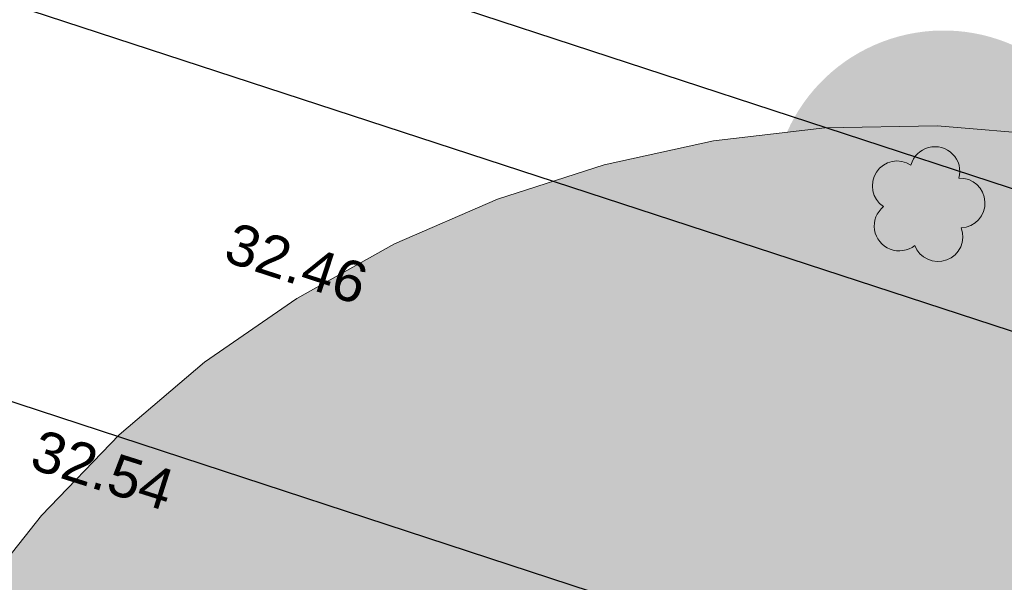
# Model space of a CAD drawing. Header units: metres. Extents: x -5203299 to 2078834, y 245743 to 5816291.
# Tile 241 of 656: x 366471.7 to 366480.32, y 5814038.36 to 5814043.29. Entities that reach past the tile are written whole.
import ezdxf

# ---------------------------------------------------------------- set-up
doc = ezdxf.new("R2010")
doc.units = ezdxf.units.M
doc.header["$LTSCALE"] = 0.5
for name, color, linetype, lineweight, true_color in [('01_CS-570-Pflanzung_Strauch', 7, 'Continuous', 9, 0xa3b35b), ('03_CS-XREF_Verm_KADEN_24_08_02-BAUM', 7, 'Continuous', 25, 0x1f7f00), ('30 -34 Innenwände- 4 Türen_Fenster', 7, 'Continuous', 15, 0x9955ff), ('99.04_Ausf Ketziner Str-S-Baum-versetzen_Schraffur', 30, 'Continuous', 30, 0xff7f00), ('99.04_Ausf Ketziner Str-S-Markierung-Hilfslinien', 6, 'Continuous', 25, 0xff00ff)]:
    doc.layers.add(name, color=color, linetype=linetype, lineweight=lineweight, true_color=true_color)
for name, color, linetype, lineweight in [('01_CS-590-Markierung Mulde', 255, 'Continuous', 9), ('99.02_Vermesserplan-Höhe SWP', 7, 'Continuous', 18), ('CS_XREF_Straßenpl-Bestandsbäume', 7, 'Continuous', 9), ('Keine', 7, 'Continuous', 9)]:
    doc.layers.add(name, color=color, linetype=linetype, lineweight=lineweight)
doc.styles.add('Arial', font='arial.ttf')

# ---------------------------------------------------------------- blocks, each defined once
blk = doc.blocks.new('Gruppe-363')
at = {"layer": 'CS_XREF_Straßenpl-Bestandsbäume', "linetype": 'Continuous', "lineweight": 0}
blk.add_hatch(color=7, dxfattribs=at).paths.add_polyline_path([(366488.7740598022, 5814035.897646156), (366489.0754813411, 5814034.963729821), (366489.2839116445, 5814034.004766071), (366489.3973434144, 5814033.029990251), (366489.4146842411, 5814032.048789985), (366489.3357671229, 5814031.070614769), (366489.1613520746, 5814030.104884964), (366488.8931188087, 5814029.160901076), (366488.5336505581, 5814028.247754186), (366488.0864091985, 5814027.374238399), (366487.5557019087, 5814026.548766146), (366486.9466396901, 5814025.779287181), (366486.2650881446, 5814025.073212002), (366485.5176109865, 5814024.437340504), (366484.7114068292, 5814023.877796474), (366483.8542398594, 5814023.399968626), (366482.9543650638, 5814023.008458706), (366482.0204487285, 5814022.707037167), (366481.0614849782, 5814022.498606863), (366480.0867091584, 5814022.385175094), (366479.1055088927, 5814022.367834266), (366478.1273336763, 5814022.446751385), (366477.1616038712, 5814022.621166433), (366476.2176199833, 5814022.889399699), (366475.3044730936, 5814023.248867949), (366474.4309573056, 5814023.696109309), (366473.605485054, 5814024.226816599), (366472.8360060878, 5814024.835878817), (366472.1299309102, 5814025.517430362), (366471.494059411, 5814026.264907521), (366470.9345153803, 5814027.071111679), (366470.4566875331, 5814027.928278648), (366470.0651776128, 5814028.828153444), (366469.7637560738, 5814029.762069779), (366469.5553257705, 5814030.721033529), (366469.4418940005, 5814031.695809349), (366469.4245531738, 5814032.677009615), (366469.5034702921, 5814033.655184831), (366469.6778853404, 5814034.620914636), (366469.9461186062, 5814035.564898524), (366470.3055868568, 5814036.478045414), (366470.7528282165, 5814037.351561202), (366471.2835355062, 5814038.177033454), (366471.8925977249, 5814038.94651242), (366472.5741492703, 5814039.652587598), (366473.3216264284, 5814040.288459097), (366474.1278305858, 5814040.848003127), (366474.9849975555, 5814041.325830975), (366475.8848723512, 5814041.717340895), (366476.8187886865, 5814042.018762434), (366477.7777524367, 5814042.227192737), (366478.7525282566, 5814042.340624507), (366479.7337285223, 5814042.357965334), (366480.7119037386, 5814042.279048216), (366481.6776335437, 5814042.104633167), (366482.6216174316, 5814041.836399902), (366483.5347643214, 5814041.476931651), (366484.4082801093, 5814041.029690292), (366485.2337523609, 5814040.498983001), (366486.0032313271, 5814039.889920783), (366486.7093065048, 5814039.208369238), (366487.3451780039, 5814038.460892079), (366487.9047220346, 5814037.654687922), (366488.3825498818, 5814036.797520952)])
at = {"layer": 'CS_XREF_Straßenpl-Bestandsbäume', "flags": 128}
blk.add_lwpolyline([(366471.2835355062, 5814038.177033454), (366471.8925977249, 5814038.94651242), (366472.5741492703, 5814039.652587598), (366473.3216264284, 5814040.288459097), (366474.1278305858, 5814040.848003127), (366474.9849975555, 5814041.325830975), (366475.8848723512, 5814041.717340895), (366476.8187886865, 5814042.018762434), (366477.7777524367, 5814042.227192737), (366478.7525282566, 5814042.340624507), (366479.7337285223, 5814042.357965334), (366480.7119037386, 5814042.279048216), (366481.6776335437, 5814042.104633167), (366482.6216174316, 5814041.836399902), (366483.5347643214, 5814041.476931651), (366484.4082801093, 5814041.029690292), (366485.2337523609, 5814040.498983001), (366486.0032313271, 5814039.889920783), (366486.7093065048, 5814039.208369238), (366487.3451780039, 5814038.460892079), (366487.9047220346, 5814037.654687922)], dxfattribs=at)
blk = doc.blocks.new('_25-01-10_187 KRA_CS_LP4_Außenanlagenplan (3D)')
at = {"layer": '03_CS-XREF_Verm_KADEN_24_08_02-BAUM', "linetype": 'Continuous', "lineweight": 0, "true_color": 0x1f7f00}
h = blk.add_hatch(color=86, dxfattribs=at)
edge = h.paths.add_edge_path()
edge.add_arc((366479.7152189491, 5814041.958547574), 0.2179627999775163, 344.6999874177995, 524.6999874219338)
edge.add_line((366479.5049813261, 5814042.016062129), (366479.715218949, 5814041.958547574))
edge.add_line((366479.715218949, 5814041.958547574), (366479.9254565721, 5814041.90103302))
h = blk.add_hatch(color=86, dxfattribs=at)
edge = h.paths.add_edge_path()
edge.add_arc((366479.3853147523, 5814041.833887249), 0.2179628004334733, 56.69998735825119, 236.6999870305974)
edge.add_line((366479.2656481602, 5814041.651712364), (366479.3853147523, 5814041.83388725))
edge.add_line((366479.3853147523, 5814041.83388725), (366479.5049813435, 5814042.016062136))
h = blk.add_hatch(color=86, dxfattribs=at)
edge = h.paths.add_edge_path()
edge.add_arc((366479.9357238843, 5814041.683312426), 0.2179628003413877, 272.6999873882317, 452.6999870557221)
edge.add_line((366479.9254564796, 5814041.901033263), (366479.9357238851, 5814041.683312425))
edge.add_line((366479.9357238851, 5814041.683312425), (366479.9459912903, 5814041.46559159))
h = blk.add_hatch(color=86, dxfattribs=at)
edge = h.paths.add_edge_path()
edge.add_arc((366479.4019276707, 5814041.481607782), 0.2179627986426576, 128.699987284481, 308.6999873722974)
edge.add_line((366479.5382072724, 5814041.311502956), (366479.4019276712, 5814041.481607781))
edge.add_line((366479.4019276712, 5814041.481607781), (366479.2656480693, 5814041.651712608))
h = blk.add_hatch(color=86, dxfattribs=at)
edge = h.paths.add_edge_path()
edge.add_arc((366479.7420993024, 5814041.388547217), 0.2179627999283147, 200.6999871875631, 380.6999871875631)
edge.add_line((366479.9459913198, 5814041.465591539), (366479.7420993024, 5814041.388547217))
edge.add_line((366479.7420993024, 5814041.388547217), (366479.538207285, 5814041.311502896))
at = {"layer": '01_CS-570-Pflanzung_Strauch', "lineweight": 9}
blk.add_open_spline([(366342.1878464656, 5814094.749421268), (366342.1878464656, 5814094.748537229), (366342.1878464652, 5814094.747653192), (366341.1798506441, 5814094.747726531), (366340.171854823, 5814094.747799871), (366337.3343535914, 5814094.748019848), (366334.4968523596, 5814094.748239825), (366334.4968523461, 5814094.688152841), (366334.4968523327, 5814094.628065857), (366327.7219995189, 5814094.628110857), (366320.9471467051, 5814094.628155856), (366332.1265289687, 5814091.797669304), (366343.3059112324, 5814088.967182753), (366363.2136738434, 5814083.027267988), (366383.1214364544, 5814077.087353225), (366392.0748372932, 5814074.06528716), (366401.0282381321, 5814071.043221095), (366401.0765610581, 5814071.066375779), (366401.1973047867, 5814071.0582524), (366401.2420906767, 5814071.028833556), (366401.2624251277, 5814071.103163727), (366401.4355123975, 5814071.201891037), (366401.5841728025, 5814071.161222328), (366401.6829003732, 5814070.988135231), (366401.6625661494, 5814070.913804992), (366401.7303871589, 5814070.917003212), (366401.8644485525, 5814070.820185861), (366401.8827386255, 5814070.754799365), (366423.1312904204, 5814063.582717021), (366444.3798422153, 5814056.410634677), (366469.327629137, 5814048.305919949), (366494.2754160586, 5814040.201205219), (366511.7724507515, 5814034.485934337), (366529.2694854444, 5814028.770663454), (366536.0155532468, 5814026.578927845), (366542.7616210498, 5814024.387192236), (366543.9087513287, 5814024.027379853), (366547.4509671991, 5814023.175067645), (366552.3342116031, 5814022.692710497), (366557.237259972, 5814022.889842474), (366560.8231028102, 5814023.534404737), (366561.9892418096, 5814023.826796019), (366562.0974393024, 5814024.537989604), (366562.6721813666, 5814026.682052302), (366564.1146917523, 5814029.364975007), (366566.1446734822, 5814031.63611671), (366567.9641070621, 5814032.907727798), (366568.595742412, 5814033.252023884), (366577.0532424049, 5814039.360788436), (366588.0106103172, 5814047.275181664), (366588.3301371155, 5814047.652442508), (366588.4367999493, 5814047.867623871), (366589.3351723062, 5814049.707854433), (366590.233544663, 5814051.548084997), (366590.5465351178, 5814052.202749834), (366590.8595255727, 5814052.857414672), (366591.2066977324, 5814053.602103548), (366591.5538698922, 5814054.346792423), (366591.536609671, 5814054.34645366), (366591.5193494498, 5814054.346114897), (366590.7769290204, 5814054.345784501), (366590.0345085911, 5814054.345454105), (366584.5361519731, 5814049.284233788), (366574.4418104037, 5814043.047733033), (366566.9237650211, 5814041.125226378), (366561.3714401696, 5814039.705391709), (366560.1411397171, 5814038.98736164), (366556.0471913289, 5814034.719230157), (366552.0363702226, 5814030.537762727), (366550.8626850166, 5814029.683311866), (366548.7987129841, 5814029.208568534), (366546.7238049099, 5814029.632971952), (366545.5296851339, 5814030.458623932), (366542.3625845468, 5814033.603650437), (366539.2551017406, 5814036.689474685), (366538.5839172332, 5814037.222271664), (366537.5196975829, 5814037.722644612), (366536.3679581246, 5814037.960200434), (366535.5113463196, 5814037.936169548), (366530.5532560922, 5814037.242580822), (366523.5445217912, 5814036.262126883), (366515.2894166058, 5814038.847368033), (366511.0123249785, 5814042.373161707), (366509.5639070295, 5814043.126373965), (366507.9332201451, 5814043.204499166), (366505.2175708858, 5814042.760679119), (366501.6016187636, 5814043.298963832), (366500.191872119, 5814044.197809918), (366499.5330417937, 5814044.601180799), (366498.5796318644, 5814045.184908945), (366498.047789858, 5814045.430587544), (366490.4141144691, 5814047.927270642), (366482.7354110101, 5814050.438680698), (366481.9649043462, 5814050.563972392), (366481.5792162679, 5814050.56640288), (366478.1130860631, 5814050.307809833), (366474.6469558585, 5814050.049216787), (366457.5706066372, 5814055.63774328), (366440.4942574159, 5814061.226269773), (366439.1853794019, 5814061.576571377), (366437.8765013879, 5814061.92687298), (366430.976787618, 5814063.339425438), (366424.0770738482, 5814064.751977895), (366404.1837414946, 5814071.47775288), (366384.290409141, 5814078.203527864), (366367.443106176, 5814083.229169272), (366345.6372104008, 5814089.733985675), (366345.0389391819, 5814090.189691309), (366343.4000836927, 5814092.810699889), (366342.1878464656, 5814094.749421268)], degree=2, knots=[0, 0, 0, 1.238320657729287e-07, 1.238320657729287e-07, 0.0001413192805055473, 0.0001413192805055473, 0.0005387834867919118, 0.0005387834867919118, 0.0005472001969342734, 0.0005472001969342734, 0.001496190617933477, 0.001496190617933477, 0.003111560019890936, 0.003111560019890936, 0.00602163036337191, 0.00602163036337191, 0.007345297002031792, 0.007345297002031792, 0.007352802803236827, 0.007360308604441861, 0.007360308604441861, 0.00737110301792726, 0.00738189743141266, 0.00739269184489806, 0.007403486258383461, 0.007403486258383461, 0.007412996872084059, 0.007422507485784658, 0.007422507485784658, 0.01056388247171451, 0.01056388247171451, 0.01423823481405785, 0.01423823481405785, 0.01681657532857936, 0.01681657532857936, 0.01781015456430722, 0.01781015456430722, 0.0179785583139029, 0.01814696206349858, 0.01831536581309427, 0.01848376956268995, 0.01865217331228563, 0.01865217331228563, 0.01875294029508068, 0.01885370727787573, 0.01895447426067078, 0.01905524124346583, 0.01915600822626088, 0.01915600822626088, 0.0206174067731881, 0.02104936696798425, 0.02148132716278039, 0.02148132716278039, 0.02516448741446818, 0.02516448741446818, 0.02646960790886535, 0.02646960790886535, 0.02794739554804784, 0.02794739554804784, 0.02797844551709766, 0.02797844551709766, 0.0293137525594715, 0.0293137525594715, 0.04275484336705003, 0.05619593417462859, 0.07361735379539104, 0.0789889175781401, 0.08436048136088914, 0.09806859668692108, 0.1030527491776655, 0.1080369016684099, 0.1130210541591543, 0.1180052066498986, 0.122989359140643, 0.135977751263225, 0.1406235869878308, 0.1452694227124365, 0.1499152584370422, 0.1545610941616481, 0.1592069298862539, 0.1764579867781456, 0.1901602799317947, 0.2038625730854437, 0.2175648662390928, 0.2312671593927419, 0.2449694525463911, 0.2586717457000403, 0.2723740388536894, 0.2723740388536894, 0.2787051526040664, 0.2815359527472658, 0.2843667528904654, 0.2924944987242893, 0.2953899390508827, 0.2982853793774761, 0.2982853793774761, 0.3243781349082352, 0.3243781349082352, 0.459261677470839, 0.459261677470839, 0.4694333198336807, 0.4694333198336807, 0.5223042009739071, 0.5223042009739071, 0.679948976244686, 0.679948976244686, 0.8119299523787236, 0.8507753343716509, 0.8896207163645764, 1, 1, 1], dxfattribs=at)
at = {"layer": '03_CS-XREF_Verm_KADEN_24_08_02-BAUM', "lineweight": 9}
for centre, radius, start, end in [((366479.7152189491, 5814041.958547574), 0.2179627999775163, 344.6999874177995, 164.6999874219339), ((366479.3853147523, 5814041.833887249), 0.2179628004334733, 56.69998735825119, 236.6999870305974), ((366479.9357238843, 5814041.683312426), 0.2179628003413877, 272.6999873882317, 92.69998705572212), ((366479.4019276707, 5814041.481607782), 0.2179627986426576, 128.699987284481, 308.6999873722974), ((366479.7420993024, 5814041.388547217), 0.2179627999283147, 200.6999871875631, 20.69998718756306)]:
    blk.add_arc(centre, radius, start, end, dxfattribs=at)
at = {"color": 255, "lineweight": 9}
blk.add_wipeout([(366472.6275479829, 5814050.603870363), (366530.20868014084, 5814031.842095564), (366543.6858735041, 5814027.451512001), (366545.846801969, 5814026.853408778), (366548.0447027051, 5814026.410045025), (366550.2685101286, 5814026.12365437), (366552.50702778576, 5814025.99567874), (366554.7489851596, 5814026.026762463), (366556.98309441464, 5814026.216749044), (366559.1981072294, 5814026.564681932), (366561.3828714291, 5814027.068809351), (366561.48714470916, 5814027.103036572), (366561.58703935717, 5814027.148484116), (366561.68135219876, 5814027.204604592), (366561.7689472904, 5814027.270722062), (366561.84876960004, 5814027.34604018), (366561.9198577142, 5814027.429651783), (366561.981355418, 5814027.520549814), (366562.03252200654, 5814027.617639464), (366562.23615132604, 5814028.042436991), (366562.45400418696, 5814028.460118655), (366562.68583227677, 5814028.870208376), (366562.931371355, 5814029.272238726), (366563.1903415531, 5814029.665751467), (366563.462447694, 5814030.050298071), (366563.74737962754, 5814030.425440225), (366564.04481258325, 5814030.790750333), (366564.09545778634, 5814030.850851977), (366564.18450946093, 5814030.952970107), (366564.27696862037, 5814031.052013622), (366564.3727291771, 5814031.147868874), (366564.47168125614, 5814031.240425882), (366564.5737113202, 5814031.329578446), (366564.67870230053, 5814031.415224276), (366564.7865337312, 5814031.497265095), (366564.89708188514, 5814031.5756067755), (366575.2006475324, 5814038.61831592)], dxfattribs=at).dxf.layer = '01_CS-590-Markierung Mulde'
blk.add_wipeout([(366473.24729455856, 5814051.0329838), (366530.3945570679, 5814032.412577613), (366543.8690244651, 5814028.02288211), (366544.13658475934, 5814027.9404104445), (366544.4218021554, 5814027.856141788), (366544.7246766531, 5814027.770076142), (366545.04520825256, 5814027.682213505), (366545.3833969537, 5814027.592553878), (366545.7392427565, 5814027.501097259), (366546.11274566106, 5814027.407843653), (366546.50390566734, 5814027.312793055), (366546.9133936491, 5814027.219615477), (366547.34188048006, 5814027.131980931), (366547.78936616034, 5814027.0498894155), (366548.2558506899, 5814026.973340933), (366548.7413340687, 5814026.90233548), (366549.24581629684, 5814026.836873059), (366549.7692973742, 5814026.776953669), (366550.3117773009, 5814026.72257731), (366550.86386367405, 5814026.675931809), (366551.41616409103, 5814026.639204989), (366551.9686785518, 5814026.612396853), (366552.5214070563, 5814026.595507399), (366553.07434960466, 5814026.5885366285), (366553.6275061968, 5814026.591484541), (366554.18087683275, 5814026.604351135), (366554.73446151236, 5814026.627136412), (366555.2787821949, 5814026.6580597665), (366555.8043608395, 5814026.695340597), (366556.31119744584, 5814026.738978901), (366556.7992920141, 5814026.788974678), (366557.26864454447, 5814026.8453279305), (366557.7192550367, 5814026.908038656), (366558.15112349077, 5814026.977106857), (366558.5642499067, 5814027.052532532), (366558.95160009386, 5814027.128594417), (366559.30613986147, 5814027.199571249), (366559.62786920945, 5814027.265463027), (366559.916788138, 5814027.3262697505), (366560.17289664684, 5814027.381991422), (366560.3961947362, 5814027.432628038), (366560.586682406, 5814027.478179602), (366560.7443596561, 5814027.518646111), (366560.8779136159, 5814027.555138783), (366560.9960314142, 5814027.588768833), (366561.0987130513, 5814027.619536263), (366561.18595852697, 5814027.6474410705), (366561.2577678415, 5814027.672483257), (366561.31414099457, 5814027.694662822), (366561.3550779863, 5814027.713979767), (366561.3805788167, 5814027.73043409), (366561.40071880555, 5814027.752079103), (366561.4255732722, 5814027.786968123), (366561.4551422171, 5814027.835101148), (366561.48942563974, 5814027.896478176), (366561.5284235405, 5814027.971099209), (366561.57213591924, 5814028.058964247), (366561.62056277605, 5814028.160073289), (366561.67370411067, 5814028.274426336), (366561.7340071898, 5814028.400886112), (366561.80391927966, 5814028.538315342), (366561.8834403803, 5814028.686714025), (366561.9725704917, 5814028.846082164), (366562.0713096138, 5814029.016419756), (366562.1796577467, 5814029.197726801), (366562.2976148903, 5814029.390003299), (366562.4251810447, 5814029.593249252), (366562.55430970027, 5814029.794904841), (366562.67695434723, 5814029.982410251), (366562.79311498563, 5814030.15576548), (366562.90279161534, 5814030.31497053), (366563.0059842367, 5814030.460025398), (366563.10269284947, 5814030.5909300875), (366563.19291745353, 5814030.707684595), (366563.27665804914, 5814030.810288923), (366563.3523233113, 5814030.900082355), (366563.4183219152, 5814030.978404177), (366563.47465386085, 5814031.045254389), (366563.5213191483, 5814031.10063299), (366563.5583177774, 5814031.14453998), (366563.5856497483, 5814031.17697536), (366563.6033150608, 5814031.197939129), (366563.61131371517, 5814031.207431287), (366563.6159442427, 5814031.212926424), (366563.6235051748, 5814031.221899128), (366563.63399651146, 5814031.234349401), (366563.6474182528, 5814031.250277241), (366563.6637703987, 5814031.2696826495), (366563.6830529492, 5814031.292565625), (366563.7052659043, 5814031.31892617), (366563.730409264, 5814031.348764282), (366563.7589888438, 5814031.381653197), (366563.7915104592, 5814031.417166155), (366563.82797411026, 5814031.455303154), (366563.86837979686, 5814031.496064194), (366563.91272751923, 5814031.539449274), (366563.961017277, 5814031.585458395), (366564.01324907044, 5814031.634091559), (366564.06942289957, 5814031.685348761), (366564.1581671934, 5814031.758031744), (366564.3081103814, 5814031.870942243), (366564.51925246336, 5814032.02408026), (366564.79159343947, 5814032.217445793), (366565.12513330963, 5814032.451038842), (366565.5198720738, 5814032.724859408), (366565.975809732, 5814033.038907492), (366566.4929462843, 5814033.393183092), (366567.0709079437, 5814033.7882323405), (366567.7093209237, 5814034.22460137), (366568.4081852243, 5814034.702290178), (366569.16750084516, 5814035.221298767), (366569.9872677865, 5814035.781627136), (366570.8674860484, 5814036.383275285), (366571.8081556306, 5814037.0262432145), (366572.8092765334, 5814037.710530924), (366573.8406230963, 5814038.415478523), (366574.8719696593, 5814039.120426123), (366575.9033162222, 5814039.825373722), (366576.9346627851, 5814040.530321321), (366577.96600934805, 5814041.235268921), (366578.99735591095, 5814041.94021652), (366580.0287024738, 5814042.645164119), (366581.06004903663, 5814043.350111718), (366587.44018862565, 5814047.459022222), (366587.5248163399, 5814047.528296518), (366587.60318955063, 5814047.599472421), (366587.67530825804, 5814047.672549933), (366587.7411724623, 5814047.747529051), (366587.80078216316, 5814047.8244097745), (366587.8541373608, 5814047.903192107), (366587.90123805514, 5814047.983876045), (366587.94208424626, 5814048.06646159), (366590.9643327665, 5814053.208003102)], dxfattribs=at).dxf.layer = '01_CS-590-Markierung Mulde'
at = {"layer": '01_CS-590-Markierung Mulde', "lineweight": 9}
blk.add_open_spline([(366473.2472945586, 5814051.0329838), (366501.8209258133, 5814041.722780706), (366530.3945570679, 5814032.412577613), (366537.1317907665, 5814030.217729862), (366543.8690244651, 5814028.02288211), (366544.9039514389, 5814027.696589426), (366548.1038598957, 5814026.928996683), (366552.519694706, 5814026.516157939), (366556.9492283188, 5814026.738114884), (366560.1792714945, 5814027.366950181), (366561.3094478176, 5814027.670342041), (366561.4517098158, 5814027.790526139), (366561.8956984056, 5814028.758326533), (366562.9546636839, 5814030.428171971), (366563.5035336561, 5814031.079526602), (366563.836843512, 5814031.475071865), (366564.3020022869, 5814031.895625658), (366573.77649766, 5814038.371647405), (366581.0600490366, 5814043.350111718), (366584.2501188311, 5814045.404566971), (366587.4401886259, 5814047.459022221), (366587.7912084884, 5814047.732316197), (366587.9420842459, 5814048.066461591), (366589.4532085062, 5814050.637232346), (366590.9643327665, 5814053.208003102)], degree=2, knots=[0, 0, 0, 0.5934396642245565, 0.5934396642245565, 0.7333616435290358, 0.7333616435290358, 0.7547899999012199, 0.776218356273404, 0.7976467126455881, 0.8190750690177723, 0.8405034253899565, 0.8619317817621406, 0.8833601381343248, 0.9047884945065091, 0.9262168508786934, 0.9413151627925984, 0.9483982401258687, 0.9554813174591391, 0.9790282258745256, 0.9790282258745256, 0.9891553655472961, 0.9891553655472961, 0.9903427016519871, 0.9903427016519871, 1, 1, 1], dxfattribs=at)
at = {"color": 255, "lineweight": 9}
blk.add_wipeout([(366473.85486646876, 5814051.466064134), (366530.58043000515, 5814032.983060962), (366544.05214914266, 5814028.594260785), (366546.00356616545, 5814028.049997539), (366547.98690052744, 5814027.636917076), (366549.993344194, 5814027.356855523), (366552.0139860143, 5814027.211056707), (366554.03985177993, 5814027.200168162), (366556.0619440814, 5814027.324238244), (366558.07128226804, 5814027.582715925), (366560.05894233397, 5814027.97445324), (366560.26290039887, 5814028.0333263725), (366560.459469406, 5814028.113485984), (366560.64643476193, 5814028.214028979), (366560.8216900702, 5814028.333822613), (366560.9832608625, 5814028.471517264), (366561.1293268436, 5814028.625561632), (366561.25824239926, 5814028.794220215), (366561.3685551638, 5814028.97559285), (366561.55857130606, 5814029.318291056), (366561.7573847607, 5814029.655961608), (366561.96486285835, 5814029.988378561), (366562.18086686, 5814030.31531963), (366562.40525232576, 5814030.636566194), (366562.63786921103, 5814030.951903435), (366562.8785619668, 5814031.2611204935), (366563.12716964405, 5814031.564010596), (366563.177814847, 5814031.624112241), (366563.2935820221, 5814031.75686581), (366563.4137789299, 5814031.8856223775), (366563.5382676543, 5814032.010234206), (366563.66690535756, 5814032.130558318), (366563.7995444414, 5814032.246456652), (366563.9360327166, 5814032.3577962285), (366564.07621357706, 5814032.464449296), (366564.2199261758, 5814032.566293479), (366580.72826373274, 5814043.850097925), (366583.39067335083, 5814045.564731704), (366583.7465710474, 5814045.970232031), (366583.9811284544, 5814046.456109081), (366584.07727602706, 5814046.9870039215), (366584.02801677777, 5814047.524281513), (366583.83693547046, 5814048.028842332), (366583.51793774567, 5814048.463967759), (366583.09423815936, 5814048.7979922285), (366582.59667078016, 5814049.006607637), (366568.0524770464, 5814052.902361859), (366567.981374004, 5814052.922348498), (366567.9107845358, 5814052.9440794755), (366567.84075142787, 5814052.96754162), (366567.77131712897, 5814052.992720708), (366567.7025237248, 5814053.01960148), (366567.6344129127, 5814053.048167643), (366567.5670259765, 5814053.078401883), (366567.5004037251, 5814053.1102858), (366565.49206386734, 5814054.102001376)], dxfattribs=at).dxf.layer = '01_CS-590-Markierung Mulde'
blk.add_wipeout([(366582.80883566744, 5814049.2603535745), (366584.3924286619, 5814048.836178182), (366584.788584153, 5814048.665902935), (366585.11993098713, 5814048.389964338), (366585.35908770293, 5814048.031165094), (366585.48629114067, 5814047.619155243), (366585.49102960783, 5814047.187981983), (366585.3729115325, 5814046.773276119), (366585.14169782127, 5814046.409307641), (366584.81649564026, 5814046.126153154), (366583.3298874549, 5814045.168754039), (366580.89415638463, 5814043.600104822), (366564.3892151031, 5814032.318621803), (366564.25379361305, 5814032.222653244), (366564.1217001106, 5814032.122153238), (366563.99308615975, 5814032.017237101), (366563.8680993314, 5814031.908025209), (366563.7468830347, 5814031.794642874), (366563.6295763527, 5814031.677220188), (366563.5163138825, 5814031.555891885), (366563.407225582, 5814031.430797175), (366563.35658037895, 5814031.37069553), (366563.03996284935, 5814030.981822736), (366562.7366526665, 5814030.582483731), (366562.44699554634, 5814030.173133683), (366562.1713216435, 5814029.754239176), (366561.90994517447, 5814029.326277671), (366561.6631640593, 5814028.889736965), (366561.431259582, 5814028.445114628), (366561.2144960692, 5814027.992917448), (366561.2093794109, 5814027.983208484), (366561.2032296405, 5814027.97411868), (366561.19612082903, 5814027.965757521), (366561.18813859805, 5814027.958225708), (366561.1793790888, 5814027.951613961), (366561.16994780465, 5814027.946001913), (366561.1599583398, 5814027.94145716), (366561.14953101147, 5814027.938034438), (366559.0275094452, 5814027.448365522), (366556.8761123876, 5814027.110368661), (366554.70616648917, 5814026.925744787), (366552.52859174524, 5814026.895423), (366550.3543465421, 5814027.0195558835), (366548.19437251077, 5814027.29751876), (366546.0595394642, 5814027.7279128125), (366543.96059013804, 5814028.30857036), (366530.48749750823, 5814032.697817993), (366473.557167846, 5814051.24754052)], dxfattribs=at).dxf.layer = '01_CS-590-Markierung Mulde'
at = {"layer": 'CS_XREF_Straßenpl-Bestandsbäume', "color": 7}
blk.add_blockref('Gruppe-363', (0, 0), dxfattribs=at)
blk = doc.blocks.new('_23-07-06_Massenplan_TB_Weiterführende Schule (3D)')
at = {"layer": '99.04_Ausf Ketziner Str-S-Baum-versetzen_Schraffur', "linetype": 'Continuous', "lineweight": 0, "true_color": 0xff7f00}
h = blk.add_hatch(color=30, dxfattribs=at)
edge = h.paths.add_edge_path()
edge.add_arc((-113.012745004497, -164.0131922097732), 1.499999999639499, 20.70020897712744, 110.7002090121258)
edge.add_line((-113.5429623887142, -162.6100280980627), (-113.5429623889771, -162.610028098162))
edge.add_arc((-113.0127450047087, -164.0131922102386), 1.499999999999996, 110.7002090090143, 200.7002090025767)
edge.add_line((-114.4159091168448, -164.5434095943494), (-114.4159091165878, -164.5434095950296))
edge.add_arc((-113.0127450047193, -164.0131922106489), 1.499999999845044, 200.7002090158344, 290.70020902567)
edge.add_arc((-113.0127450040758, -164.0131922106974), 1.499999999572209, 290.7002090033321, 380.7002090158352)
at = {"layer": '99.04_Ausf Ketziner Str-S-Markierung-Hilfslinien', "flags": 128}
blk.add_lwpolyline([(-96.14829446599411, -178.6956331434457), (-93.40899799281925, -170.1223897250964), (-198.5153467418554, -135.6983448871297), (-219.0740962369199, -128.9650188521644), (-233.9410118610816, -124.463321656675), (-244.5765708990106, -121.6558728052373), (-260.8298496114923, -117.4048875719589), (-274.1862260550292, -113.9115764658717), (-276.0748167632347, -122.1311866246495), (-269.921927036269, -123.7404522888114), (-259.6071427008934, -126.5873153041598), (-252.5224564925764, -128.7237677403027), (-244.5329624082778, -130.9696482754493), (-234.7742640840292, -133.5732684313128), (-224.6216504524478, -136.6251933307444), (-214.1660610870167, -140.0428882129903), (-205.9932350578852, -142.7196221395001), (-198.7711168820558, -145.0849837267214), (-175.9157233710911, -152.5704981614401), (-161.2806651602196, -157.3637186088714), (-126.6887042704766, -168.6931504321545), (-109.7730883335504, -174.2332907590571)], close=True, dxfattribs=at)
for points in [[(-54.25914313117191, -184.1968045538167), (-129.6764168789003, -159.4964164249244), (-220.347916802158, -129.80001967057, 0.01517379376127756), (-238.0045646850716, -124.6047854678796), (-239.7926253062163, -124.137124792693, 0.009438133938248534), (-254.4634489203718, -120.594471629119), (-254.4634489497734, -120.5944716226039, -0.00943813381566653), (-269.1482158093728, -117.0484515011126), (-269.1482158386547, -117.048451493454), (-274.7036872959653, -115.59543837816)], [(-275.3973897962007, -118.2461697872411), (-238.8421315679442, -127.807063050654), (-238.842131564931, -127.8070630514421, -0.01517371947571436), (-221.3781439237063, -132.9456094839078), (-221.3781439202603, -132.9456094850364), (-55.28937056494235, -187.3423937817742)]]:
    blk.add_lwpolyline(points, format="xyb", dxfattribs=at)
at = {"layer": '99.02_Vermesserplan-Höhe SWP', "color": 7, "char_height": 0.36, "line_spacing_factor": 0.251004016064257, "style": 'Arial'}
for s, insert, attachment_point, rotation in [('32.46', (-118.0231564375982, -164.5764800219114), 3, 341.94900081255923), ('32.54', (-119.7741413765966, -166.5548417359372), 6, 342.44874201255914)]:
    blk.add_mtext(s, dxfattribs=dict(at, insert=insert, attachment_point=attachment_point, rotation=rotation))

msp = doc.modelspace()

# ---------------------------------------------------------------- block references
at = {"layer": '30 -34 Innenwände- 4 Türen_Fenster', "color": 1}
msp.add_blockref('_25-01-10_187 KRA_CS_LP4_Außenanlagenplan (3D)', (0, 0), dxfattribs=at)

# ---------------------------------------------------------------- next in the draw order: block references
at = {"layer": 'Keine', "color": 1}
msp.add_blockref('_23-07-06_Massenplan_TB_Weiterführende Schule (3D)', (366592.8034926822, 5814205.707927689), dxfattribs=at)

doc.saveas('drawing.dxf')
